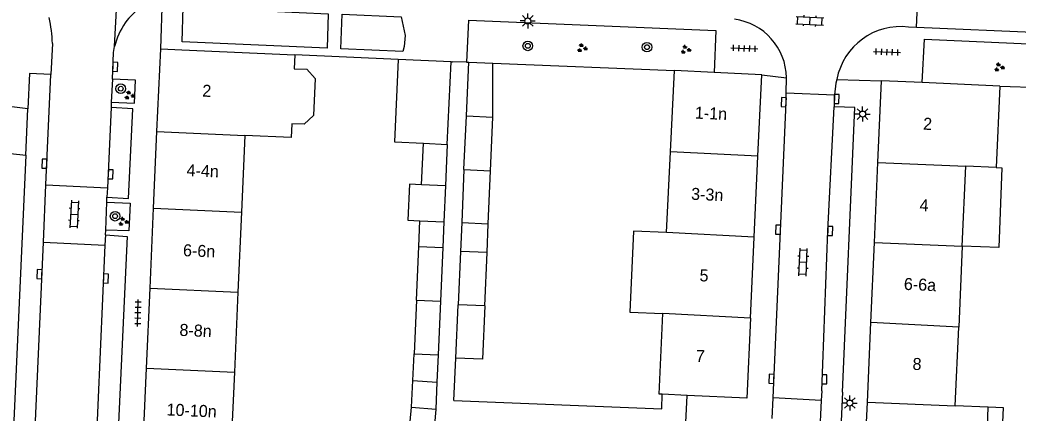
# Model space of a CAD drawing. Extents: x 132994 to 136000, y 393499 to 395512.
# Drawn here: x 133156.9 to 133239.8, y 395306.3 to 395339 of the extents above; entities that cross this region are included whole.
import ezdxf

# ---------------------------------------------------------------- set-up
doc = ezdxf.new("R2010")
doc.units = 0
for name, color, linetype in [('gg-afsc-erfafscheiding', 7, 'Continuous'), ('gg-afsc-muur', 7, 'Continuous'), ('gg-anno-huisnummerreeks BGT', 7, 'Continuous'), ('gg-bbg-bijgebouw', 7, 'Continuous'), ('gg-bbg-gedigitaliseerde bebouwing', 7, 'Continuous'), ('gg-bbg-gedigitaliseerde bijgebouw', 7, 'Continuous'), ('gg-bbg-hoofdgebouw', 7, 'Continuous'), ('gg-bbg-luifel en loopbrug', 7, 'Continuous'), ('gg-bbg-tussenscheiding', 7, 'Continuous'), ('gg-knt-verharding', 7, 'Continuous'), ('gg-knt-verharding nz', 7, 'Continuous'), ('gt-grn-weggrens', 7, 'Continuous'), ('gt-symb-boom', 7, 'Continuous'), ('gt-symb-groenvak', 7, 'Continuous'), ('gt-symb-klinker verharding', 7, 'Continuous'), ('gt-symb-kolk', 7, 'Continuous'), ('gt-symb-lichtmast', 7, 'Continuous'), ('gt-symb-tegel verharding', 7, 'Continuous')]:
    doc.layers.add(name, color=color, linetype=linetype)

# ---------------------------------------------------------------- blocks, each defined once
blk = doc.blocks.new('gt0-KOLK')
at = {"layer": 'gt-symb-kolk'}
blk.add_lwpolyline([(0, 0), (0.375, 0), (0.375, 0.4), (-0.375, 0.4), (-0.375, 0), (0, 0)], dxfattribs=at)
blk = doc.blocks.new('gt0-BOOM')
at = {"layer": 'gt-symb-boom'}
for radius in [0.4, 0.2]:
    blk.add_circle((0, 0), radius, dxfattribs=at)
blk = doc.blocks.new('gt0-GRVAK')
at = {"layer": 'gt-symb-groenvak'}
for p, q in [((-0.11, 0.189), (-0.228, 0.24)), ((-0.182, 0.153), (0.088, 0.153)), ((-0.091, 0.211), (-0.156, 0.322)), ((-0.047, 0.214), (-0.047, 0.393)), ((-0.004, 0.211), (0.061, 0.322)), ((0.015, 0.189), (0.133, 0.24)), ((0.262, -0.052), (0.197, 0.059)), ((0.305, -0.049), (0.305, 0.13)), ((0.349, -0.052), (0.414, 0.059)), ((-0.245, -0.228), (-0.363, -0.177)), ((-0.318, -0.264), (-0.047, -0.264)), ((-0.226, -0.206), (-0.291, -0.095)), ((-0.183, -0.203), (-0.183, -0.024)), ((-0.139, -0.206), (-0.074, -0.095)), ((-0.12, -0.228), (-0.002, -0.177)), ((0.243, -0.074), (0.125, -0.023)), ((0.17, -0.11), (0.441, -0.11)), ((0.368, -0.074), (0.486, -0.023))]:
    blk.add_line(p, q, dxfattribs=at)
blk = doc.blocks.new('gt0-KL1')
at = {"layer": 'gt-symb-klinker verharding'}
for p, q in [((-1.15, 0.3), (1.15, 0.3)), ((-1, -0.3), (-1, 0.3)), ((-0.5, 0.3), (-0.5, 0.45)), ((0, -0.3), (0, 0.3)), ((0.5, 0.3), (0.5, 0.45)), ((1, -0.3), (1, 0.3)), ((-1.15, -0.3), (1.15, -0.3)), ((-0.5, -0.45), (-0.5, -0.3)), ((0.5, -0.45), (0.5, -0.3))]:
    blk.add_line(p, q, dxfattribs=at)
blk = doc.blocks.new('gt0-TEG1')
at = {"layer": 'gt-symb-tegel verharding'}
for p, q in [((-1.125, 0), (1.125, 0)), ((-0.9, -0.25), (-0.9, 0.25)), ((-0.45, -0.25), (-0.45, 0.25)), ((0, -0.25), (0, 0.25)), ((0.45, -0.25), (0.45, 0.25)), ((0.9, -0.25), (0.9, 0.25))]:
    blk.add_line(p, q, dxfattribs=at)
blk = doc.blocks.new('gt0-LMAST')
at = {"layer": 'gt-symb-lichtmast'}
for p, q in [((-0.182, 0.173), (-0.447, 0.438)), ((-0.005, 0.246), (-0.005, 0.621)), ((0.172, 0.173), (0.437, 0.438)), ((-0.255, -0.004), (-0.63, -0.004)), ((-0.182, -0.181), (-0.447, -0.446)), ((-0.005, -0.254), (-0.005, -0.629)), ((0.437, -0.446), (0.172, -0.181)), ((0.245, -0.004), (0.62, -0.004))]:
    blk.add_line(p, q, dxfattribs=at)
blk.add_circle((-0.005, -0.004), 0.25, dxfattribs=at)

msp = doc.modelspace()

# ---------------------------------------------------------------- linework, layer by layer
at = {"layer": 'gg-afsc-erfafscheiding'}
for p, q in [((133193.593, 395322.155), (133195.803, 395322.06)), ((133192.936, 395307.369), (133193.107, 395310.89))]:
    msp.add_line(p, q, dxfattribs=at)
msp.add_lwpolyline([(133192.936, 395307.369), (133210.209, 395306.68), (133210.251, 395307.877)], dxfattribs=at)
at = {"layer": 'gg-afsc-muur'}
for p, q in [((133188.314, 395335.728), (133179.739, 395336.116)), ((133196.174, 395335.411), (133211.251, 395334.8)), ((133238.29, 395333.515), (133244.32, 395333.283))]:
    msp.add_line(p, q, dxfattribs=at)
at = {"layer": 'gg-bbg-bijgebouw'}
for p, q in [((133192.713, 395335.522), (133188.314, 395335.728)), ((133192.398, 395328.665), (133192.713, 395335.522)), ((133193.978, 395331.033), (133194.176, 395335.498)), ((133194.176, 395335.498), (133196.174, 395335.411)), ((133193.78, 395326.568), (133193.978, 395331.033))]:
    msp.add_line(p, q, dxfattribs=at)
at = {"layer": 'gg-bbg-gedigitaliseerde bebouwing'}
for p, q in [((133210.932, 395328.053), (133211.251, 395334.8)), ((133238.29, 395333.515), (133237.99, 395326.729)), ((133175.577, 395329.394), (133175.296, 395323.021)), ((133210.614, 395321.321), (133210.932, 395328.053)), ((133235.161, 395320.193), (133235.452, 395326.841)), ((133237.99, 395326.729), (133235.452, 395326.841)), ((133175.296, 395323.021), (133175.003, 395316.369)), ((133235.161, 395320.193), (133234.866, 395313.46)), ((133175.003, 395316.369), (133174.711, 395309.716)), ((133209.98, 395307.89), (133210.296, 395314.589)), ((133234.579, 395306.919), (133234.866, 395313.46)), ((133174.711, 395309.716), (133174.418, 395303.064)), ((133237.325, 395306.798), (133234.579, 395306.919)), ((133237.033, 395300.156), (133237.325, 395306.798))]:
    msp.add_line(p, q, dxfattribs=at)
msp.add_lwpolyline([(133210.614, 395321.321), (133207.86, 395321.441), (133207.568, 395314.708), (133210.296, 395314.589)], dxfattribs=at)
at = {"layer": 'gg-bbg-gedigitaliseerde bijgebouw'}
for p, q in [((133196.184, 395330.937), (133196.174, 395335.411)), ((133195.992, 395326.473), (133196.184, 395330.937)), ((133190.42, 395328.756), (133192.398, 395328.665)), ((133193.78, 395326.568), (133195.992, 395326.473)), ((133192.246, 395325.215), (133190.261, 395325.301)), ((133192.246, 395325.215), (133192.116, 395322.218)), ((133190.124, 395322.304), (133192.116, 395322.218)), ((133189.831, 395315.708), (133190.026, 395320.173)), ((133190.026, 395320.173), (133192.024, 395320.086)), ((133192.024, 395320.086), (133191.829, 395315.621)), ((133193.492, 395319.765), (133193.3, 395315.327)), ((133195.7, 395319.669), (133193.492, 395319.765)), ((133195.507, 395315.232), (133195.7, 395319.669)), ((133189.831, 395315.708), (133189.637, 395311.244)), ((133191.829, 395315.621), (133191.635, 395311.157)), ((133193.107, 395310.89), (133193.3, 395315.327)), ((133189.637, 395311.244), (133191.635, 395311.157)), ((133189.026, 395302.413), (133189.411, 395306.806)), ((133189.411, 395306.806), (133191.438, 395306.628))]:
    msp.add_line(p, q, dxfattribs=at)
for points in [[(133188.314, 395335.728), (133187.999, 395328.867), (133190.42, 395328.756)], [(133190.261, 395325.301), (133189.249, 395325.345), (133189.119, 395322.348), (133190.124, 395322.304)], [(133195.507, 395315.232), (133195.315, 395310.794), (133193.107, 395310.89)], [(133191.08, 395302.233), (133191.465, 395306.626), (133191.438, 395306.628)]]:
    msp.add_lwpolyline(points, dxfattribs=at)
at = {"layer": 'gg-bbg-hoofdgebouw'}
for p, q in [((133168.285, 395329.747), (133168.59, 395336.61)), ((133168.59, 395336.61), (133170.338, 395336.533)), ((133170.338, 395336.533), (133179.739, 395336.116)), ((133214.568, 395334.635), (133211.251, 395334.8)), ((133218.51, 395334.44), (133214.568, 395334.635)), ((133218.198, 395327.673), (133218.51, 395334.44)), ((133228.161, 395327.167), (133228.46, 395333.95)), ((133231.841, 395333.8), (133228.46, 395333.95)), ((133238.29, 395333.515), (133231.841, 395333.8)), ((133168.001, 395323.346), (133168.285, 395329.747)), ((133217.888, 395320.941), (133218.198, 395327.673)), ((133227.867, 395320.503), (133228.161, 395327.167)), ((133167.705, 395316.694), (133168.001, 395323.346)), ((133217.577, 395314.209), (133217.888, 395320.941)), ((133227.573, 395313.85), (133227.867, 395320.503)), ((133167.41, 395310.042), (133167.705, 395316.694)), ((133227.281, 395307.23), (133227.573, 395313.85)), ((133167.115, 395303.39), (133167.41, 395310.042)), ((133210.251, 395307.877), (133209.98, 395307.89)), ((133212.311, 395307.781), (133210.251, 395307.877)), ((133226.988, 395300.587), (133227.281, 395307.23))]:
    msp.add_line(p, q, dxfattribs=at)
for points in [[(133179.739, 395336.116), (133179.688, 395334.938), (133180.718, 395334.914), (133181.424, 395334.136), (133181.287, 395331.052), (133180.513, 395330.345), (133179.489, 395330.369), (133179.438, 395329.224), (133175.577, 395329.394)], [(133217.577, 395314.209), (133217.27, 395307.55), (133212.311, 395307.781)]]:
    msp.add_lwpolyline(points, dxfattribs=at)
at = {"layer": 'gg-bbg-luifel en loopbrug'}
for p, q in [((133190.261, 395325.301), (133190.42, 395328.756)), ((133193.78, 395326.568), (133193.593, 395322.155)), ((133195.803, 395322.06), (133195.992, 395326.473)), ((133190.026, 395320.173), (133190.124, 395322.304)), ((133192.116, 395322.218), (133192.024, 395320.086)), ((133193.593, 395322.155), (133193.492, 395319.765)), ((133195.7, 395319.669), (133195.803, 395322.06)), ((133189.524, 395309.025), (133189.637, 395311.244)), ((133191.635, 395311.157), (133191.536, 395308.893)), ((133189.411, 395306.806), (133189.524, 395309.025)), ((133189.524, 395309.025), (133191.536, 395308.893)), ((133191.536, 395308.893), (133191.438, 395306.628))]:
    msp.add_line(p, q, dxfattribs=at)
for points in [[(133192.398, 395328.665), (133192.307, 395326.633), (133192.246, 395325.215)], [(133237.99, 395326.729), (133238.446, 395326.712), (133238.191, 395320.077), (133235.161, 395320.193)], [(133238.288, 395300.101), (133238.58, 395306.743), (133237.325, 395306.798)]]:
    msp.add_lwpolyline(points, dxfattribs=at)
at = {"layer": 'gg-bbg-tussenscheiding'}
for p, q in [((133193.978, 395331.033), (133196.184, 395330.937)), ((133168.285, 395329.747), (133175.577, 395329.394)), ((133218.198, 395327.673), (133210.932, 395328.053)), ((133228.161, 395327.167), (133235.452, 395326.841)), ((133168.001, 395323.346), (133175.296, 395323.021)), ((133217.888, 395320.941), (133210.614, 395321.321)), ((133227.867, 395320.503), (133235.161, 395320.193)), ((133167.705, 395316.694), (133175.003, 395316.369)), ((133189.831, 395315.708), (133191.829, 395315.621)), ((133195.507, 395315.232), (133193.3, 395315.327)), ((133217.577, 395314.209), (133210.296, 395314.589)), ((133234.866, 395313.46), (133227.573, 395313.85)), ((133167.41, 395310.042), (133174.711, 395309.716)), ((133227.281, 395307.23), (133234.579, 395306.919))]:
    msp.add_line(p, q, dxfattribs=at)
at = {"layer": 'gg-knt-verharding'}
for p, q in [((133231.366, 395338.396), (133231.55, 395342.318)), ((133194.155, 395338.99), (133194, 395335.506)), ((133231.366, 395338.396), (133230.707, 395338.424)), ((133275.333, 395336.4), (133231.366, 395338.396)), ((133159.603, 395337.056), (133159.466, 395334.485)), ((133192.713, 395335.522), (133192.823, 395335.517)), ((133194, 395335.506), (133194.176, 395335.498)), ((133164.58, 395334.09), (133164.492, 395332.185)), ((133220.541, 395332.964), (133220.558, 395334.209)), ((133224.676, 395333.76), (133224.565, 395332.771)), ((133224.747, 395334.065), (133224.676, 395333.76)), ((133220.541, 395332.964), (133224.565, 395332.771)), ((133224.565, 395332.771), (133224.521, 395331.782)), ((133157.384, 395327.767), (133157.555, 395331.616)), ((133164.492, 395332.185), (133164.471, 395331.739)), ((133158.868, 395320.539), (133159.055, 395325.292)), ((133159.055, 395325.292), (133164.177, 395325.05)), ((133164.177, 395325.05), (133164.132, 395324.273)), ((133164.116, 395323.85), (133164.132, 395324.273)), ((133164.026, 395321.535), (133164.116, 395323.85)), ((133164.011, 395321.153), (133163.954, 395320.288)), ((133164.011, 395321.153), (133164.026, 395321.535)), ((133158.868, 395320.539), (133163.954, 395320.288)), ((133219.375, 395305.865), (133219.451, 395307.574)), ((133223.453, 395307.372), (133219.451, 395307.574)), ((133225.209, 395308.058), (133224.971, 395302.188))]:
    msp.add_line(p, q, dxfattribs=at)
for points in [[(133170.448, 395340.07), (133182.495, 395339.529), (133182.411, 395336.662), (133170.364, 395337.203), (133170.448, 395340.07)], [(133183.545, 395336.623), (133183.674, 395339.499), (133188.551, 395339.265), (133188.892, 395337.732), (133188.807, 395336.801), (133188.715, 395336.38), (133183.545, 395336.623)], [(133194.155, 395338.99), (133214.706, 395338.121), (133214.568, 395334.635)], [(133231.841, 395333.8), (133232.041, 395337.404), (133245.018, 395336.819), (133244.904, 395333.261)], [(133164.58, 395334.09), (133164.682, 395336.311), (133164.767, 395336.8)], [(133159.466, 395334.485), (133157.688, 395334.559), (133157.555, 395331.616)], [(133164.492, 395332.185), (133166.408, 395332.082), (133166.511, 395334.003), (133164.58, 395334.09)], [(133219.451, 395307.574), (133220.542, 395332.163), (133220.541, 395332.964)], [(133157.555, 395331.616), (133154.188, 395332.029), (133153.78, 395328.146), (133157.384, 395327.767)], [(133164.132, 395324.273), (133165.906, 395324.169), (133166.266, 395331.622), (133164.471, 395331.739)], [(133225.209, 395308.058), (133226.25, 395331.74), (133224.521, 395331.782)], [(133157.384, 395327.767), (133155.561, 395287.25), (133157.364, 395287.153)], [(133164.116, 395323.85), (133166.059, 395323.775), (133165.945, 395321.461), (133164.026, 395321.535)], [(133164.011, 395321.153), (133165.797, 395321.003), (133164.135, 395285.151), (133162.373, 395285.187)]]:
    msp.add_lwpolyline(points, dxfattribs=at)
for centre, radius, start, end in [((133170.091, 395335.612), 5.457, 104.29317, 144.59988), ((133147.263, 395336.608), 12.349, 2.07799, 12.13923), ((133215.609, 395334.155), 4.95, 0.62095, 82.71933), ((133170.117, 395335.606), 5.481, 144.70232, 167.41582), ((133230.051, 395333.067), 5.397, 83.01924, 169.34243)]:
    msp.add_arc(centre, radius, start, end, dxfattribs=at)
at = {"layer": 'gg-knt-verharding nz'}
for p, q in [((133159.055, 395325.292), (133159.466, 395334.485)), ((133164.471, 395331.739), (133164.177, 395325.05)), ((133157.364, 395287.153), (133158.868, 395320.539)), ((133223.491, 395308.166), (133223.453, 395307.372)), ((133223.453, 395307.372), (133223.23, 395302.658))]:
    msp.add_line(p, q, dxfattribs=at)
for points in [[(133223.491, 395308.166), (133223.993, 395321.468), (133224.521, 395331.782)], [(133163.954, 395320.288), (133163.181, 395302.547), (133162.373, 395285.187)]]:
    msp.add_lwpolyline(points, dxfattribs=at)
at = {"layer": 'gt-grn-weggrens'}
for p, q in [((133168.59, 395336.61), (133168.744, 395340.9)), ((133164.767, 395336.8), (133164.945, 395340.391)), ((133194, 395335.506), (133192.823, 395335.517)), ((133218.51, 395334.44), (133220.558, 395334.209)), ((133224.747, 395334.065), (133228.46, 395333.95)), ((133212.13, 395303.89), (133212.311, 395307.781))]:
    msp.add_line(p, q, dxfattribs=at)

# ---------------------------------------------------------------- block references
at = {"layer": 'gt-symb-boom'}
for p in [(133199.082, 395336.856), (133208.978, 395336.75), (133165.275, 395333.293), (133164.806, 395322.69)]:
    msp.add_blockref('gt0-BOOM', p, dxfattribs=at)
at = {"layer": 'gt-symb-groenvak'}
for p in [(133203.583, 395336.669), (133212.181, 395336.549), (133238.222, 395335.074), (133165.988, 395332.734), (133165.478, 395322.241)]:
    msp.add_blockref('gt0-GRVAK', p, dxfattribs=at)
at = {"layer": 'gt-symb-klinker verharding'}
for p, rotation in [((133222.506, 395338.939), -2.693611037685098), ((133161.411, 395322.847), -93.44049487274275), ((133221.939, 395318.857), 87.47809205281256)]:
    msp.add_blockref('gt0-KL1', p, dxfattribs=dict(at, rotation=rotation))
at = {"layer": 'gt-symb-kolk'}
for p, rotation in [((133164.613, 395335.122), -92.40741384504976), ((133220.541, 395332.163), 86.73114704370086), ((133224.527, 395332.442), -90.63022815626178), ((133159.141, 395327.048), 87.19194693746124), ((133164.231, 395326.183), -92.46466335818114), ((133220.073, 395321.557), 87.47809205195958), ((133223.992, 395321.468), -92.23563689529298), ((133158.728, 395317.854), 87.42085249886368), ((133163.837, 395317.509), -92.407413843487), ((133219.519, 395309.16), 87.42085249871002), ((133223.511, 395309.121), -91.2603038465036)]:
    msp.add_blockref('gt0-KOLK', p, dxfattribs=dict(at, rotation=rotation))
at = {"layer": 'gt-symb-lichtmast'}
for p in [(133199.084, 395338.934), (133226.889, 395331.186), (133225.829, 395307.156)]:
    msp.add_blockref('gt0-LMAST', p, dxfattribs=at)
at = {"layer": 'gt-symb-tegel verharding'}
for p, rotation in [((133217.063, 395336.651), -2.407413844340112), ((133228.914, 395336.345), -2.4074138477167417), ((133166.701, 395314.645), 88.73969615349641)]:
    msp.add_blockref('gt0-TEG1', p, dxfattribs=dict(at, rotation=rotation))

# ---------------------------------------------------------------- texts
at = {"layer": 'gg-anno-huisnummerreeks BGT'}
for s, rotation, p in [('2', 357.5, (133172.029, 395332.637)), ('1-1n', 357.4, (133212.938, 395330.809)), ('2', 357.5, (133231.896, 395329.888)), ('4-4n', 357.5, (133170.724, 395326.026)), ('3-3n', 357.4, (133212.627, 395324.059)), ('4', 357.5, (133231.598, 395323.117)), ('6-6n', 357.5, (133170.429, 395319.369)), ('5', 357.4, (133213.326, 395317.282)), ('6-6a', 357.5, (133230.297, 395316.566)), ('8-8n', 357.5, (133170.134, 395312.744)), ('7', 357.4, (133213.016, 395310.576)), ('8', 357.5, (133231.015, 395309.914)), ('10-10n', 357.5, (133169.063, 395306.123))]:
    msp.add_text(s, height=1, rotation=rotation, dxfattribs=at).set_placement(p)

doc.saveas('drawing.dxf')
